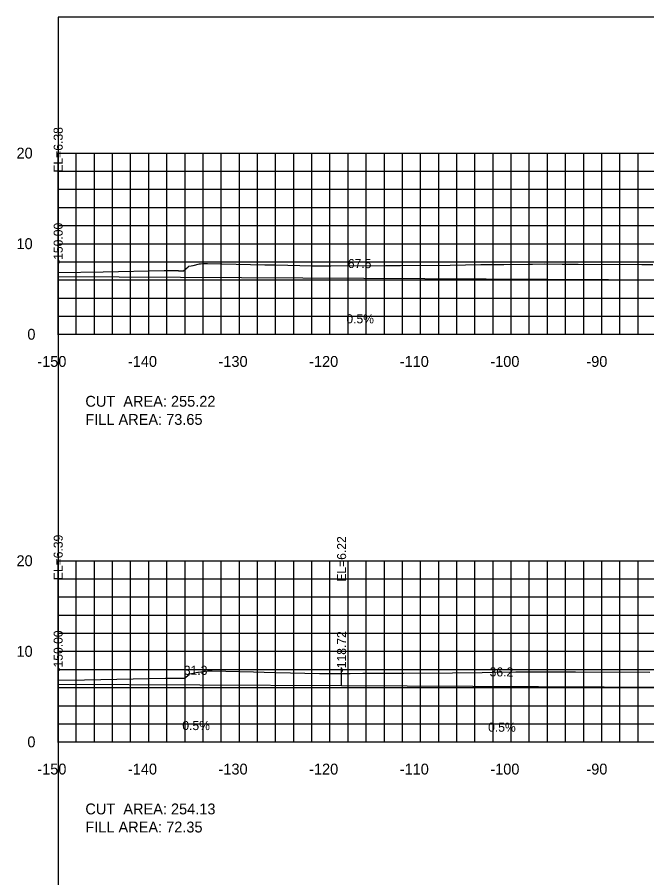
# Model space of a CAD drawing. Extents: x 1797419 to 1809236, y 248759 to 251512.
# Drawn here: x 1806896.5 to 1806966, y 250174.4 to 250269.4 of the extents above; entities that cross this region are included whole.
import ezdxf

# ---------------------------------------------------------------- set-up
doc = ezdxf.new("R2010")
doc.units = 0
for name, color, linetype in [('10', 7, 'Continuous'), ('3', 7, 'Continuous'), ('31', 7, 'Continuous'), ('4', 7, 'Continuous'), ('60', 7, 'Continuous'), ('ANNO-TXT', 7, 'Continuous'), ('CL-CNST', 7, 'Continuous'), ('Level 62', 7, 'Continuous'), ('M-ROADS', 7, 'Continuous')]:
    doc.layers.add(name, color=color, linetype=linetype)

msp = doc.modelspace()

# ---------------------------------------------------------------- linework, layer by layer
for p, q in [((1806901.002, 250240.815), (1806901.002, 250242.815)), ((1806901.002, 250195.819), (1806901.002, 250197.819)), ((1806932.282, 250195.651), (1806932.282, 250197.651))]:
    msp.add_line(p, q)
msp.add_lwpolyline([(1806901.002, 250079.432), (1807201.002, 250079.432), (1807201.002, 250269.432), (1806901.002, 250269.432)], close=True)
at = {"layer": '60'}
for p, q in [((1806900.942, 250254.432), (1806901.002, 250254.432)), ((1806901.002, 250234.432), (1806901.002, 250254.432)), ((1806900.942, 250244.432), (1806901.002, 250244.432)), ((1806900.942, 250234.432), (1806901.002, 250234.432)), ((1806901.002, 250234.432), (1807201.002, 250234.432)), ((1806901.002, 250234.372), (1806901.002, 250234.432)), ((1806911.002, 250234.372), (1806911.002, 250234.432)), ((1806921.002, 250234.372), (1806921.002, 250234.432)), ((1806931.002, 250234.372), (1806931.002, 250234.432)), ((1806941.002, 250234.372), (1806941.002, 250234.432)), ((1806951.002, 250234.372), (1806951.002, 250234.432)), ((1806961.002, 250234.372), (1806961.002, 250234.432)), ((1806900.942, 250209.432), (1806901.002, 250209.432)), ((1806901.002, 250189.432), (1806901.002, 250209.432)), ((1806900.942, 250199.432), (1806901.002, 250199.432)), ((1806900.942, 250189.432), (1806901.002, 250189.432)), ((1806901.002, 250189.432), (1807201.002, 250189.432)), ((1806901.002, 250189.372), (1806901.002, 250189.432)), ((1806911.002, 250189.372), (1806911.002, 250189.432)), ((1806921.002, 250189.372), (1806921.002, 250189.432)), ((1806931.002, 250189.372), (1806931.002, 250189.432)), ((1806941.002, 250189.372), (1806941.002, 250189.432)), ((1806951.002, 250189.372), (1806951.002, 250189.432)), ((1806961.002, 250189.372), (1806961.002, 250189.432))]:
    msp.add_line(p, q, dxfattribs=at)
at = {"layer": 'CL-CNST'}
for points in [[(1806901.002, 250240.815), (1806968.49, 250240.453), (1806968.505, 250240.453), (1806969.504, 250240.413), (1806973.564, 250240.352), (1806976.504, 250240.308), (1806976.505, 250240.308), (1806976.742, 250240.298), (1806978.505, 250240.228), (1806978.835, 250240.228), (1806979.001, 250239.728), (1806981.002, 250239.888), (1807025.353, 250241.019), (1807041.001, 250241.418), (1807041.782, 250241.438), (1807043.002, 250241.469), (1807043.172, 250241.969), (1807043.22, 250241.969), (1807043.501, 250241.969), (1807050.997, 250242.269), (1807051.002, 250242.269), (1807058.499, 250241.848)], [(1806901.002, 250195.819), (1806932.282, 250195.651), (1806968.505, 250195.457), (1806969.505, 250195.417), (1806972.218, 250195.376), (1806976.504, 250195.312), (1806978.504, 250195.232), (1806978.835, 250195.232), (1806978.943, 250194.907), (1806979.002, 250194.732), (1806981.002, 250194.892), (1806981.009, 250194.892), (1807041.001, 250196.422), (1807043.001, 250196.473), (1807043.172, 250196.973), (1807043.502, 250196.973), (1807045.473, 250197.052), (1807051.001, 250197.273), (1807058.502, 250196.852)]]:
    msp.add_lwpolyline(points, dxfattribs=at)
at = {"layer": 'Level 62'}
for p, q in [((1806901.002, 250254.432), (1807201.002, 250254.432)), ((1806901.002, 250234.432), (1806901.002, 250254.432)), ((1806903.002, 250234.432), (1806903.002, 250254.432)), ((1806905.002, 250234.432), (1806905.002, 250254.432)), ((1806907.002, 250234.432), (1806907.002, 250254.432)), ((1806909.002, 250234.432), (1806909.002, 250254.432)), ((1806911.002, 250234.432), (1806911.002, 250254.432)), ((1806913.002, 250234.432), (1806913.002, 250254.432)), ((1806915.002, 250234.432), (1806915.002, 250254.432)), ((1806917.002, 250234.432), (1806917.002, 250254.432)), ((1806919.002, 250234.432), (1806919.002, 250254.432)), ((1806921.002, 250234.432), (1806921.002, 250254.432)), ((1806923.002, 250234.432), (1806923.002, 250254.432)), ((1806925.002, 250234.432), (1806925.002, 250254.432)), ((1806927.002, 250234.432), (1806927.002, 250254.432)), ((1806929.002, 250234.432), (1806929.002, 250254.432)), ((1806931.002, 250234.432), (1806931.002, 250254.432)), ((1806933.002, 250234.432), (1806933.002, 250254.432)), ((1806935.002, 250234.432), (1806935.002, 250254.432)), ((1806937.002, 250234.432), (1806937.002, 250254.432)), ((1806939.002, 250234.432), (1806939.002, 250254.432)), ((1806941.002, 250234.432), (1806941.002, 250254.432)), ((1806943.002, 250234.432), (1806943.002, 250254.432)), ((1806945.002, 250234.432), (1806945.002, 250254.432)), ((1806947.002, 250234.432), (1806947.002, 250254.432)), ((1806949.002, 250234.432), (1806949.002, 250254.432)), ((1806951.002, 250234.432), (1806951.002, 250254.432)), ((1806953.002, 250234.432), (1806953.002, 250254.432)), ((1806955.002, 250234.432), (1806955.002, 250254.432)), ((1806957.002, 250234.432), (1806957.002, 250254.432)), ((1806959.002, 250234.432), (1806959.002, 250254.432)), ((1806961.002, 250234.432), (1806961.002, 250254.432)), ((1806963.002, 250234.432), (1806963.002, 250254.432)), ((1806965.002, 250234.432), (1806965.002, 250254.432)), ((1806901.002, 250252.432), (1807201.002, 250252.432)), ((1806901.002, 250250.432), (1807201.002, 250250.432)), ((1806901.002, 250248.432), (1807201.002, 250248.432)), ((1806901.002, 250246.432), (1807201.002, 250246.432)), ((1806901.002, 250244.432), (1807201.002, 250244.432)), ((1806901.002, 250242.432), (1807201.002, 250242.432)), ((1806901.002, 250240.432), (1807201.002, 250240.432)), ((1806901.002, 250238.432), (1807201.002, 250238.432)), ((1806901.002, 250236.432), (1807201.002, 250236.432)), ((1806901.002, 250234.432), (1807201.002, 250234.432)), ((1806901.002, 250209.432), (1807201.002, 250209.432)), ((1806901.002, 250189.432), (1806901.002, 250209.432)), ((1806903.002, 250189.432), (1806903.002, 250209.432)), ((1806905.002, 250189.432), (1806905.002, 250209.432)), ((1806907.002, 250189.432), (1806907.002, 250209.432)), ((1806909.002, 250189.432), (1806909.002, 250209.432)), ((1806911.002, 250189.432), (1806911.002, 250209.432)), ((1806913.002, 250189.432), (1806913.002, 250209.432)), ((1806915.002, 250189.432), (1806915.002, 250209.432)), ((1806917.002, 250189.432), (1806917.002, 250209.432)), ((1806919.002, 250189.432), (1806919.002, 250209.432)), ((1806921.002, 250189.432), (1806921.002, 250209.432)), ((1806923.002, 250189.432), (1806923.002, 250209.432)), ((1806925.002, 250189.432), (1806925.002, 250209.432)), ((1806927.002, 250189.432), (1806927.002, 250209.432)), ((1806929.002, 250189.432), (1806929.002, 250209.432)), ((1806931.002, 250189.432), (1806931.002, 250209.432)), ((1806933.002, 250189.432), (1806933.002, 250209.432)), ((1806935.002, 250189.432), (1806935.002, 250209.432)), ((1806937.002, 250189.432), (1806937.002, 250209.432)), ((1806939.002, 250189.432), (1806939.002, 250209.432)), ((1806941.002, 250189.432), (1806941.002, 250209.432)), ((1806943.002, 250189.432), (1806943.002, 250209.432)), ((1806945.002, 250189.432), (1806945.002, 250209.432)), ((1806947.002, 250189.432), (1806947.002, 250209.432)), ((1806949.002, 250189.432), (1806949.002, 250209.432)), ((1806951.002, 250189.432), (1806951.002, 250209.432)), ((1806953.002, 250189.432), (1806953.002, 250209.432)), ((1806955.002, 250189.432), (1806955.002, 250209.432)), ((1806957.002, 250189.432), (1806957.002, 250209.432)), ((1806959.002, 250189.432), (1806959.002, 250209.432)), ((1806961.002, 250189.432), (1806961.002, 250209.432)), ((1806963.002, 250189.432), (1806963.002, 250209.432)), ((1806965.002, 250189.432), (1806965.002, 250209.432)), ((1806901.002, 250207.432), (1807201.002, 250207.432)), ((1806901.002, 250205.432), (1807201.002, 250205.432)), ((1806901.002, 250203.432), (1807201.002, 250203.432)), ((1806901.002, 250201.432), (1807201.002, 250201.432)), ((1806901.002, 250199.432), (1807201.002, 250199.432)), ((1806901.002, 250197.432), (1807201.002, 250197.432)), ((1806901.002, 250195.432), (1807201.002, 250195.432)), ((1806901.002, 250193.432), (1807201.002, 250193.432)), ((1806901.002, 250191.432), (1807201.002, 250191.432)), ((1806901.002, 250189.432), (1807201.002, 250189.432))]:
    msp.add_line(p, q, dxfattribs=at)
at = {"layer": 'M-ROADS'}
for points in [[(1806901.002, 250241.246), (1806905.971, 250241.338), (1806912.693, 250241.459), (1806912.893, 250241.461), (1806913.146, 250241.463), (1806913.334, 250241.466), (1806913.488, 250241.465), (1806913.633, 250241.463), (1806913.75, 250241.461), (1806913.848, 250241.46), (1806913.929, 250241.459), (1806913.999, 250241.457), (1806914.06, 250241.456), (1806914.113, 250241.455), (1806914.159, 250241.455), (1806914.2, 250241.454), (1806914.237, 250241.453), (1806914.27, 250241.453), (1806914.3, 250241.452), (1806914.832, 250241.452), (1806915.333, 250241.871), (1806915.416, 250241.934), (1806915.696, 250242.001), (1806915.906, 250242.024), (1806916.586, 250242.205), (1806916.708, 250242.217), (1806916.98, 250242.25), (1806917.375, 250242.251), (1806917.491, 250242.251), (1806923.822, 250242.106), (1806925.003, 250242.081), (1806929.043, 250242), (1806929.839, 250241.978), (1806930.664, 250241.989), (1806931.026, 250241.988), (1806931.079, 250241.989), (1806937.146, 250242.028), (1806938.789, 250242.039), (1806944.256, 250242.074), (1806947.652, 250242.118), (1806950.195, 250242.15), (1806952.86, 250242.174), (1806953.311, 250242.174), (1806953.366, 250242.174), (1806954.697, 250242.193), (1806956.635, 250242.176), (1806958.391, 250242.169), (1806965.429, 250242.143), (1806966.623, 250242.138)], [(1806901.002, 250196.243), (1806903.92, 250196.296), (1806912.847, 250196.453), (1806913.172, 250196.456), (1806913.448, 250196.459), (1806913.642, 250196.46), (1806913.785, 250196.462), (1806913.903, 250196.462), (1806914.013, 250196.46), (1806914.103, 250196.458), (1806914.178, 250196.457), (1806914.24, 250196.456), (1806914.294, 250196.455), (1806914.34, 250196.455), (1806914.38, 250196.454), (1806914.416, 250196.453), (1806914.447, 250196.453), (1806914.475, 250196.452), (1806914.5, 250196.452), (1806914.523, 250196.452), (1806914.929, 250196.452), (1806915.448, 250196.885), (1806915.512, 250196.933), (1806915.726, 250196.985), (1806915.887, 250197.002), (1806916.407, 250197.14), (1806916.5, 250197.149), (1806917.494, 250197.273), (1806917.611, 250197.273), (1806918.005, 250197.274), (1806922.577, 250197.169), (1806923.733, 250197.14), (1806925.019, 250197.108), (1806929.841, 250196.985), (1806929.881, 250196.985), (1806930.327, 250196.985), (1806933.214, 250196.997), (1806934.629, 250197.006), (1806939.143, 250197.034), (1806944.541, 250197.068), (1806947.8, 250197.11), (1806948.991, 250197.126), (1806951.514, 250197.158), (1806952.159, 250197.166), (1806952.454, 250197.17), (1806953.275, 250197.178), (1806953.306, 250197.178), (1806953.781, 250197.177), (1806955.159, 250197.172), (1806955.926, 250197.169), (1806958.113, 250197.161), (1806966.321, 250197.128)]]:
    msp.add_lwpolyline(points, dxfattribs=at)

# ---------------------------------------------------------------- texts
at = {"layer": '10'}
for s, p in [('-150', (1806898.698, 250230.832)), ('-140', (1806908.698, 250230.832)), ('-130', (1806918.698, 250230.832)), ('-120', (1806928.698, 250230.832)), ('-110', (1806938.698, 250230.832)), ('-100', (1806948.698, 250230.832)), ('-90', (1806959.298, 250230.832)), ('-150', (1806898.698, 250185.832)), ('-140', (1806908.698, 250185.832)), ('-130', (1806918.698, 250185.832)), ('-120', (1806928.698, 250185.832)), ('-110', (1806938.698, 250185.832)), ('-100', (1806948.698, 250185.832)), ('-90', (1806959.298, 250185.832))]:
    msp.add_text(s, height=1.2, dxfattribs=at).set_placement(p)
at = {"layer": '3'}
for s, p in [('EL=6.38', (1806901.502, 250252.28)), ('-150.00', (1806901.502, 250242.201)), ('EL=6.39', (1806901.502, 250207.284)), ('EL=6.22', (1806932.782, 250207.116)), ('-150.00', (1806901.502, 250197.205)), ('-118.72', (1806932.782, 250197.116))]:
    msp.add_text(s, height=1, rotation=90, dxfattribs=at).set_placement(p)
at = {"layer": '31'}
for s, p in [('20', (1806896.4, 250253.832)), ('10', (1806896.4, 250243.832)), ('0', (1806897.6, 250233.832)), ('20', (1806896.4, 250208.832)), ('10', (1806896.4, 250198.832)), ('0', (1806897.6, 250188.832))]:
    msp.add_text(s, height=1.2, dxfattribs=at).set_placement(p)
at = {"layer": '4'}
for s, rotation, p in [('67.5', 359.69243, (1806932.972, 250241.744)), ('0.5%', 359.69243, (1806932.806, 250235.645)), ('31.3', 359.69267, (1806914.868, 250196.845)), ('36.2', 359.69267, (1806948.62, 250196.664)), ('0.5%', 359.69267, (1806914.702, 250190.746)), ('0.5%', 359.69267, (1806948.453, 250190.564))]:
    msp.add_text(s, height=1, rotation=rotation, dxfattribs=at).set_placement(p)
at = {"layer": '60'}
for p in [(1806901.002, 250234.432), (1806901.002, 250189.432)]:
    msp.add_text('-', height=0.0001, dxfattribs=at).set_placement(p)
at = {"layer": 'ANNO-TXT'}
for s, p in [('CUT  AREA: 255.22', (1806904.002, 250226.432)), ('FILL AREA: 73.65', (1806904.002, 250224.432)), ('CUT  AREA: 254.13', (1806904.002, 250181.432)), ('FILL AREA: 72.35', (1806904.002, 250179.432))]:
    msp.add_text(s, height=1.2, dxfattribs=at).set_placement(p)

doc.saveas('drawing.dxf')
